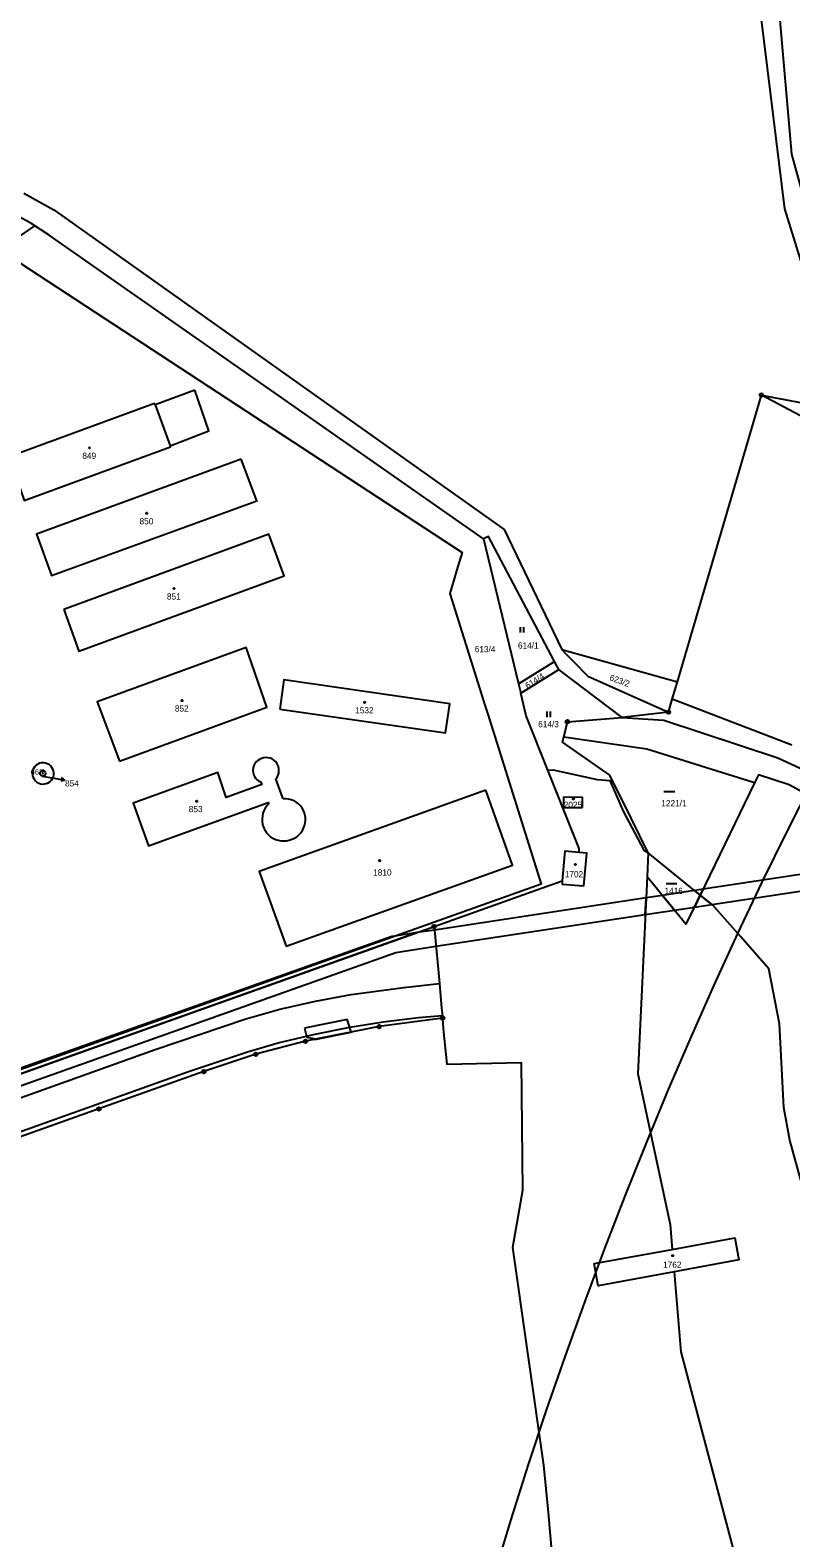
# Model space of a CAD drawing. Extents: x -680203 to -673936, y -1102717 to -1093650.
# Drawn here: x -677779.2 to -677570.1, y -1099023.8 to -1098609.1 of the extents above; entities that cross this region are included whole.
import ezdxf

# ---------------------------------------------------------------- set-up
doc = ezdxf.new("R2010")
doc.units = 0
for name, color, linetype in [('_Ideová část', 7, 'Continuous'), ('SOxx02xx_Koleje_param další_Popis10', 7, 'Continuous'), ('SOxx02xx_Staničení_Popis10', 7, 'Continuous'), ('SOxxxxxx_Koleje_hlavní_body_Popis10', 7, 'Continuous'), ('SOxxxxxx_Koleje_LN_parametry_Popis10', 7, 'Continuous'), ('SOxxxxxx_Koleje_param další_Popis10', 7, 'Continuous'), ('SOxxxxxx_Osa_bod_P', 7, 'Continuous'), ('SOxxxxxx_Staničení_Popis10', 7, 'Continuous'), ('x_prac', 7, 'Continuous')]:
    doc.layers.add(name, color=color, linetype=linetype)

msp = doc.modelspace()

# ---------------------------------------------------------------- linework, layer by layer
at = {"layer": '_Ideová část'}
msp.add_circle((-676417.7, -1099401.52), 1287.12, dxfattribs=at)
at = {"layer": 'SOxx02xx_Koleje_param další_Popis10'}
for centre, radius in [((-677578.14, -1098709.44), 0.5), ((-677578.14, -1098709.44), 0.0303), ((-677603.69, -1098796.69), 0.5), ((-677603.69, -1098796.69), 0.0303), ((-677631.49, -1098799.34), 0.5), ((-677631.49, -1098799.34), 0.0303), ((-677775.7, -1098813.52), 0.75), ((-677775.7, -1098813.52), 0.03), ((-677668.13, -1098855.68), 0.5), ((-677668.13, -1098855.68), 0.0303), ((-677665.81, -1098880.89), 0.5), ((-677665.81, -1098880.89), 0.0303), ((-677683.24, -1098883.21), 0.5), ((-677683.24, -1098883.21), 0.0303), ((-677703.5, -1098887.24), 0.5), ((-677703.5, -1098887.24), 0.0303), ((-677717.15, -1098890.81), 0.5), ((-677717.15, -1098890.81), 0.0303), ((-677731.39, -1098895.56), 0.5), ((-677731.39, -1098895.56), 0.0303), ((-677760.28, -1098905.86), 0.5), ((-677760.28, -1098905.86), 0.0303)]:
    msp.add_circle(centre, radius, dxfattribs=at)
at = {"layer": 'SOxx02xx_Staničení_Popis10'}
for p, q in [((-677775.91, -1098814.28), (-677772.59, -1098814.86)), ((-677772.59, -1098814.86), (-677769.64, -1098815.38)), ((-677769.64, -1098815.38), (-677770.53, -1098814.71)), ((-677769.64, -1098815.38), (-677770.71, -1098815.7))]:
    msp.add_line(p, q, dxfattribs=at)
at = {"layer": 'SOxxxxxx_Koleje_hlavní_body_Popis10'}
for p, q in [((-677644.42, -1098774.81), (-677644.42, -1098773.31)), ((-677643.42, -1098774.81), (-677643.42, -1098773.31)), ((-677637.09, -1098798.03), (-677637.09, -1098796.53)), ((-677636.09, -1098798.03), (-677636.09, -1098796.53)), ((-677604.93, -1098818.5), (-677601.93, -1098818.5)), ((-677604.37, -1098843.82), (-677601.37, -1098843.82))]:
    msp.add_line(p, q, dxfattribs=at)
at = {"layer": 'SOxxxxxx_Koleje_LN_parametry_Popis10'}
for points in [[(-677800.14, -1098673.41), (-677798.6, -1098677.66), (-677795.37, -1098676.49), (-677791.44, -1098675.06), (-677788.44, -1098673.97), (-677786.97, -1098671.56), (-677787.42, -1098669.55), (-677783.77, -1098666.97), (-677777.86, -1098662.93), (-677779.02, -1098662.17), (-677783.75, -1098659.63), (-677788.11, -1098656.97), (-677794.16, -1098655.36), (-677797.05, -1098663.23), (-677797.17, -1098663.81), (-677795.66, -1098668.03), (-677800.84, -1098669.94), (-677800.63, -1098670.51)], [(-677594.16, -1098845.41), (-677594.95, -1098847.04), (-677591.76, -1098849.59), (-677539.68, -1098841.69), (-677536.43, -1098842.22), (-677541.36, -1098837.39)], [(-677668.04, -1098856.62), (-677672.81, -1098857.35), (-677949.69, -1098956.08), (-677949.95, -1098955.39), (-677953.25, -1098956.71), (-677968.18, -1098962.67), (-678000.76, -1098976.18), (-678002.72, -1098976.99), (-678010.52, -1098980.22), (-678007.7, -1098981.31), (-678004.67, -1098981.99), (-678002.73, -1098982.06), (-678000.97, -1098981.34), (-677997.2, -1098979.8), (-677970.02, -1098968.68), (-677949.8, -1098960.57), (-677937.33, -1098955.57), (-677799.5, -1098905.71), (-677678.63, -1098862.78), (-677667.62, -1098861.11), (-677610.07, -1098852.37), (-677609.85, -1098847.79)], [(-677858.15, -1098923.43), (-677747.64, -1098884.02), (-677672.81, -1098857.35), (-677678.38, -1098858.19), (-677679.73, -1098858.4), (-677798.89, -1098900.71), (-677806.14, -1098880.06), (-677823.53, -1098846.21), (-677830.22, -1098848.91), (-677810.38, -1098881.56), (-677803, -1098902.58), (-677808.79, -1098904.64), (-677939.08, -1098951.04), (-677949.95, -1098955.39), (-677949.69, -1098956.08), (-677867.95, -1098926.93)], [(-677609.85, -1098847.79), (-677610.07, -1098852.37), (-677602.03, -1098851.15), (-677605.35, -1098847.11)], [(-677596.52, -1098845.76), (-677605.35, -1098847.11), (-677602.03, -1098851.15), (-677596.58, -1098850.33), (-677594.95, -1098847.04)], [(-677591.76, -1098849.59), (-677594.95, -1098847.04), (-677596.58, -1098850.33)], [(-677596.52, -1098845.76), (-677594.95, -1098847.04), (-677594.16, -1098845.41)], [(-677703.74, -1098883.64), (-677703.18, -1098885.86), (-677703.13, -1098886.07), (-677701.16, -1098886.44), (-677700.95, -1098886.73), (-677690.91, -1098884.74), (-677691.33, -1098883.41), (-677692.02, -1098881.25)]]:
    msp.add_lwpolyline(points, close=True, dxfattribs=at)
at = {"layer": 'SOxxxxxx_Koleje_param další_Popis10'}
for centre in [(-677762.85, -1098723.97), (-677747.12, -1098741.98), (-677739.6, -1098762.68), (-677737.41, -1098793.5), (-677687.21, -1098794.01), (-677775.67, -1098812.81), (-677733.37, -1098821.2), (-677629.84, -1098820.58), (-677683.09, -1098837.52), (-677629.31, -1098838.6), (-677602.56, -1098946.21)]:
    msp.add_circle(centre, 0.175, dxfattribs=at)
at = {"layer": 'SOxxxxxx_Staničení_Popis10'}
msp.add_line((-677744.81, -1098712.14), (-677740.67, -1098723.4), dxfattribs=at)
at = {"layer": 'x_prac'}
for p, q in [((-677601.24, -1098788.33), (-677578.14, -1098709.44)), ((-677601.24, -1098788.33), (-677578.14, -1098709.44)), ((-677578.14, -1098709.44), (-677554.39, -1098714.03)), ((-677578.14, -1098709.44), (-677554.39, -1098714.03)), ((-677654.52, -1098749.03), (-677644.89, -1098788.93)), ((-677633.03, -1098779.49), (-677601.24, -1098788.33)), ((-677644.89, -1098788.93), (-677635, -1098782.75)), ((-677644.27, -1098791.49), (-677633.83, -1098784.96)), ((-677633.83, -1098784.96), (-677635, -1098782.75)), ((-677644.89, -1098788.93), (-677644.27, -1098791.49)), ((-677625.9, -1098786.78), (-677603.69, -1098796.69)), ((-677602.65, -1098793.14), (-677601.24, -1098788.33)), ((-677602.65, -1098793.14), (-677601.24, -1098788.33)), ((-677642.79, -1098797.67), (-677644.27, -1098791.49)), ((-677603.69, -1098796.69), (-677602.65, -1098793.14)), ((-677603.69, -1098796.69), (-677602.65, -1098793.14)), ((-677569.76, -1098805.74), (-677602.65, -1098793.14)), ((-677636.83, -1098812.66), (-677642.79, -1098797.67)), ((-677631.49, -1098799.34), (-677616.47, -1098798.15)), ((-677631.49, -1098799.34), (-677616.47, -1098798.15)), ((-677603.69, -1098796.69), (-677616.47, -1098798.15)), ((-677603.69, -1098796.69), (-677616.47, -1098798.15)), ((-677632.48, -1098803.58), (-677631.49, -1098799.34)), ((-677632.48, -1098803.58), (-677631.49, -1098799.34)), ((-677636.83, -1098812.66), (-677635.41, -1098812.57)), ((-677628.27, -1098834.2), (-677636.83, -1098812.66)), ((-677580.07, -1098816.11), (-677594.95, -1098847.04)), ((-677628.27, -1098835.27), (-677628.27, -1098834.2)), ((-677609.26, -1098835.41), (-677609.57, -1098841.96)), ((-677594.95, -1098847.04), (-677609.26, -1098835.41)), ((-677594.95, -1098847.04), (-677609.26, -1098835.41)), ((-677668.13, -1098855.68), (-677666.67, -1098871.38)), ((-677573.19, -1098882.4), (-677576.14, -1098867.34)), ((-677573.19, -1098882.4), (-677576.14, -1098867.34)), ((-677665.86, -1098880.25), (-677665.81, -1098880.89)), ((-677561.98, -1098944.73), (-677570.35, -1098914.44)), ((-677561.98, -1098944.73), (-677570.35, -1098914.44))]:
    msp.add_line(p, q, dxfattribs=at)
for points in [[(-677547.26, -1098706.22), (-677561.71, -1098672.43), (-677569.82, -1098643.17), (-677573.17, -1098604.17), (-677575.48, -1098567.84), (-677584.48, -1098549.87)], [(-677554.39, -1098714.03), (-677571.75, -1098658.2), (-677581.21, -1098580.72)], [(-677654.52, -1098749.03), (-677773.95, -1098665.5), (-677779.02, -1098662.17), (-677783.75, -1098659.63), (-677788.11, -1098656.97), (-677881.28, -1098632.2), (-678000.09, -1098603.97)], [(-677906.82, -1098641.34), (-677886.95, -1098634.22), (-677802.77, -1098659.48), (-677660.45, -1098752.75), (-677661.69, -1098756.92), (-677662.79, -1098760.62), (-677663.81, -1098764.08), (-677654.18, -1098794.74), (-677653.4, -1098797.2), (-677638.67, -1098844.05), (-677808.79, -1098904.64), (-677950.1, -1098954.97)], [(-677780.91, -1098653.88), (-677772.63, -1098658.53), (-677648.9, -1098746.46), (-677633.03, -1098779.49)], [(-677733.91, -1098708.13), (-677744.81, -1098712.14), (-677744.95, -1098711.76), (-677784.95, -1098726.47), (-677780.86, -1098738.42), (-677740.58, -1098723.66), (-677740.67, -1098723.4), (-677730.02, -1098719.28), (-677733.91, -1098708.13)], [(-677509.81, -1098741.64), (-677556.65, -1098720.86), (-677578.14, -1098709.44)], [(-677721.12, -1098727.06), (-677777.43, -1098747.72), (-677773.26, -1098759.14), (-677716.83, -1098738.51), (-677721.12, -1098727.06)], [(-677769.9, -1098768.41), (-677765.76, -1098779.9), (-677709.37, -1098759.22), (-677713.56, -1098747.69), (-677769.9, -1098768.41)], [(-677635, -1098782.75), (-677653.19, -1098748.33), (-677654.52, -1098749.03)], [(-677754.6, -1098810.16), (-677714.07, -1098795.35), (-677719.76, -1098778.92), (-677760.72, -1098793.82), (-677754.6, -1098810.16)], [(-677633.03, -1098779.49), (-677631.81, -1098780.75), (-677630.02, -1098782.58), (-677625.9, -1098786.78)], [(-677616.47, -1098798.15), (-677633.76, -1098785.08), (-677633.83, -1098784.96)], [(-677710.57, -1098795.85), (-677665, -1098802.41), (-677663.84, -1098794.37), (-677709.41, -1098787.82), (-677710.57, -1098795.85)], [(-677616.47, -1098798.15), (-677605.01, -1098798.89), (-677573.6, -1098809.3), (-677551.64, -1098819.43), (-677540.1, -1098830.38)], [(-677619.86, -1098814.05), (-677632.8, -1098804.95), (-677632.48, -1098803.58)], [(-677619.86, -1098814.05), (-677632.8, -1098804.95), (-677632.48, -1098803.58)], [(-677580.07, -1098816.11), (-677609.67, -1098806.88), (-677632.48, -1098803.58)], [(-677776.83, -1098816.18), (-677776.33, -1098816.37), (-677775.79, -1098816.46), (-677775.26, -1098816.45), (-677774.73, -1098816.34), (-677774.23, -1098816.14), (-677773.78, -1098815.85), (-677773.39, -1098815.48), (-677773.31, -1098815.38), (-677773.01, -1098814.94), (-677772.8, -1098814.44), (-677772.69, -1098813.91), (-677772.67, -1098813.37), (-677772.76, -1098812.84), (-677772.94, -1098812.33), (-677773.21, -1098811.87), (-677773.57, -1098811.46), (-677773.99, -1098811.13), (-677774.46, -1098810.86), (-677774.97, -1098810.69), (-677775.5, -1098810.6), (-677776.04, -1098810.62), (-677776.57, -1098810.74), (-677777.06, -1098810.96), (-677777.51, -1098811.26), (-677777.89, -1098811.64), (-677778.2, -1098812.09), (-677778.42, -1098812.58), (-677778.55, -1098813.1), (-677778.57, -1098813.64), (-677778.5, -1098814.18), (-677778.33, -1098814.69), (-677778.06, -1098815.16), (-677777.72, -1098815.57), (-677777.3, -1098815.92), (-677776.83, -1098816.18)], [(-677711.65, -1098815), (-677711.3, -1098814.53), (-677711.03, -1098814), (-677710.85, -1098813.44), (-677710.78, -1098812.85), (-677710.8, -1098812.26), (-677710.92, -1098811.68), (-677711.14, -1098811.13), (-677711.37, -1098810.74), (-677711.74, -1098810.27), (-677712.18, -1098809.88), (-677712.68, -1098809.57), (-677713.23, -1098809.35), (-677713.81, -1098809.22), (-677714.4, -1098809.2), (-677714.98, -1098809.27), (-677715.55, -1098809.44), (-677716.09, -1098809.67), (-677716.58, -1098809.98), (-677717.02, -1098810.38), (-677717.38, -1098810.84), (-677717.65, -1098811.36), (-677717.83, -1098811.91), (-677717.87, -1098812.09), (-677717.93, -1098812.68), (-677717.88, -1098813.26), (-677717.74, -1098813.83), (-677717.5, -1098814.36), (-677717.18, -1098814.85), (-677716.77, -1098815.28), (-677716.3, -1098815.63), (-677715.78, -1098815.89)], [(-677715.78, -1098815.89), (-677715.52, -1098816.6), (-677725.31, -1098820.15), (-677727.58, -1098813.28), (-677750.82, -1098821.7), (-677746.66, -1098833.44), (-677713.72, -1098821.54), (-677713.57, -1098821.93)], [(-677709.63, -1098820.49), (-677709.77, -1098820.11), (-677711.65, -1098815)], [(-677635.41, -1098812.57), (-677623.3, -1098815.24), (-677619.81, -1098815.49), (-677616.17, -1098823.96), (-677610.47, -1098834.67), (-677609.26, -1098835.41)], [(-677609.26, -1098835.41), (-677613.97, -1098825.89), (-677619.86, -1098814.05)], [(-677609.26, -1098835.41), (-677613.97, -1098825.89), (-677619.86, -1098814.05)], [(-677367.32, -1099010.38), (-677412.02, -1098964.01), (-677515.43, -1098862.79), (-677545.29, -1098833.54), (-677555.64, -1098824.82), (-677570.54, -1098816.67), (-677578.95, -1098813.94), (-677580.07, -1098816.11)], [(-677653.91, -1098818.17), (-677716.19, -1098840.53), (-677708.84, -1098861.1), (-677646.58, -1098838.74), (-677653.91, -1098818.17)], [(-677713.57, -1098821.93), (-677714.09, -1098822.49), (-677714.54, -1098823.12), (-677714.9, -1098823.79), (-677715.17, -1098824.52), (-677715.34, -1098825.26), (-677715.42, -1098826.03), (-677715.4, -1098826.79), (-677715.27, -1098827.55), (-677715.05, -1098828.29), (-677714.74, -1098828.99), (-677714.59, -1098829.24), (-677714.16, -1098829.88), (-677713.65, -1098830.45), (-677713.06, -1098830.95), (-677712.42, -1098831.37), (-677711.72, -1098831.7), (-677710.99, -1098831.94), (-677710.24, -1098832.08), (-677709.47, -1098832.12), (-677708.71, -1098832.07), (-677707.95, -1098831.91), (-677707.23, -1098831.66), (-677706.54, -1098831.35), (-677705.89, -1098830.95), (-677705.3, -1098830.47), (-677704.79, -1098829.91), (-677704.34, -1098829.29), (-677703.99, -1098828.62), (-677703.72, -1098827.91), (-677703.55, -1098827.17), (-677703.48, -1098826.41), (-677703.51, -1098825.65), (-677703.58, -1098825.17), (-677703.77, -1098824.44), (-677704.06, -1098823.73), (-677704.43, -1098823.07), (-677704.89, -1098822.47), (-677705.42, -1098821.93), (-677706.03, -1098821.46), (-677706.68, -1098821.08), (-677707.38, -1098820.79), (-677708.12, -1098820.59), (-677708.87, -1098820.49), (-677709.63, -1098820.49)], [(-677627.31, -1098822.96), (-677627.32, -1098820.17), (-677632.56, -1098820.07), (-677632.59, -1098822.9), (-677627.31, -1098822.96)], [(-677632.88, -1098843.12), (-677632.96, -1098843.99), (-677628.28, -1098844.39), (-677626.93, -1098844.51), (-677626.18, -1098835.44), (-677628.27, -1098835.27)], [(-677628.27, -1098835.27), (-677632.17, -1098834.94), (-677632.88, -1098843.12)], [(-677668.13, -1098855.68), (-677641.16, -1098846.07), (-677632.88, -1098843.12)], [(-677609.57, -1098841.96), (-677612.15, -1098896.18), (-677603.24, -1098937.59), (-677602.66, -1098944.49)], [(-677594.95, -1098847.04), (-677598.89, -1098854.98), (-677609.57, -1098841.96)], [(-677576.14, -1098867.34), (-677583.89, -1098858.42), (-677591.51, -1098849.79), (-677594.95, -1098847.04)], [(-677576.14, -1098867.34), (-677583.89, -1098858.42), (-677591.51, -1098849.79), (-677594.95, -1098847.04)], [(-677950.1, -1098954.97), (-677949.69, -1098956.08), (-677867.95, -1098926.93), (-677858.15, -1098923.43), (-677747.64, -1098884.02), (-677668.13, -1098855.68)], [(-677971.06, -1098933.83), (-677967.24, -1098940.2), (-677964.71, -1098943.63), (-677959.47, -1098949.16), (-677952.84, -1098957.2), (-677950.52, -1098960.07), (-677948.74, -1098961.3), (-677946.62, -1098961.98), (-677944.48, -1098961.94), (-677942.75, -1098961.48), (-677925.34, -1098955.24), (-677897.39, -1098944.22), (-677870.39, -1098934.38), (-677858.96, -1098930.3), (-677791.47, -1098906.17), (-677744.8, -1098889.47), (-677720.13, -1098881.13), (-677710.51, -1098878.41), (-677700.72, -1098876.23), (-677690.94, -1098874.33), (-677676.41, -1098872.42), (-677666.67, -1098871.38)], [(-677666.67, -1098871.38), (-677666.05, -1098878.08), (-677665.86, -1098880.25)], [(-677665.86, -1098880.25), (-677672.44, -1098880.82), (-677682.17, -1098881.99), (-677691.86, -1098883.49), (-677701.33, -1098885.43), (-677710.68, -1098887.62), (-677719.46, -1098890.23), (-677735.62, -1098895.6), (-677790.32, -1098915.15), (-677861.55, -1098940.68), (-677873.55, -1098944.98), (-677891.63, -1098951.69), (-677899.92, -1098955.02), (-677909.03, -1098959.13), (-677919.26, -1098964.08), (-677940.78, -1098974.47), (-677965.27, -1098985.37), (-677976.42, -1098990.35), (-677990.07, -1098996.37), (-677990.63, -1098997.19), (-677994.31, -1098998.84)], [(-677665.81, -1098880.89), (-677683.24, -1098883.21), (-677703.5, -1098887.24), (-677717.15, -1098890.81), (-677731.39, -1098895.56), (-677760.28, -1098905.86), (-677819.16, -1098926.81), (-677875.34, -1098946.91), (-677898.57, -1098955.73), (-677926.86, -1098969.28), (-677983.8, -1098995.21), (-677991.19, -1099010.8), (-677984.35, -1099044.89), (-677969.2, -1099087.96), (-677904.6, -1099267.98)], [(-677665.81, -1098880.89), (-677665.59, -1098883.78), (-677664.61, -1098893.55), (-677644.22, -1098893.11), (-677643.85, -1098928.28), (-677646.56, -1098943.98), (-677638.09, -1099003.84), (-677636.73, -1099016.83), (-677634.6, -1099042.07), (-677624.29, -1099069.32), (-677622.11, -1099075.67), (-677601.06, -1099146.61), (-677601.39, -1099150.89)], [(-677570.35, -1098914.44), (-677572.03, -1098905.43), (-677573.19, -1098882.4)], [(-677570.35, -1098914.44), (-677572.03, -1098905.43), (-677573.19, -1098882.4)], [(-677602.66, -1098944.49), (-677585.46, -1098941.34), (-677584.35, -1098947.39), (-677602.15, -1098950.69)], [(-677602.15, -1098950.69), (-677622.98, -1098954.55), (-677624.08, -1098948.41), (-677602.66, -1098944.49)], [(-677602.15, -1098950.69), (-677600.31, -1098972.64), (-677584.64, -1099031.77), (-677552, -1099117.99), (-677546.93, -1099141.68), (-677545.46, -1099148.54), (-677545.34, -1099171.54), (-677533.1, -1099217.75), (-677527.25, -1099247.75), (-677526.42, -1099263.22), (-677531.59, -1099291.08), (-677528.12, -1099303.6), (-677522.35, -1099343.59), (-677519.69, -1099373.04), (-677515.29, -1099397.59), (-677515.05, -1099404.39)]]:
    msp.add_lwpolyline(points, dxfattribs=at)

# ---------------------------------------------------------------- texts
at = {"layer": 'SOxx02xx_Koleje_param další_Popis10'}
msp.add_text('663', height=1.5, dxfattribs=at).set_placement((-677779.04, -1098813.9))
at = {"layer": 'SOxxxxxx_Osa_bod_P'}
for s, p in [('849', (-677764.83, -1098727)), ('850', (-677749.1, -1098745.01)), ('851', (-677741.58, -1098765.71)), ('614/1', (-677645.07, -1098779.2)), ('613/4', (-677656.95, -1098780.22)), ('852', (-677739.39, -1098796.52)), ('1532', (-677689.82, -1098797.03)), ('614/3', (-677639.53, -1098800.86)), ('854', (-677769.58, -1098817.12)), ('853', (-677735.57, -1098824.19)), ('2025', (-677632.49, -1098823)), ('1221/1', (-677605.67, -1098822.57)), ('1810', (-677684.87, -1098841.64)), ('1702', (-677632.2, -1098842.12)), ('1416', (-677604.78, -1098846.7)), ('1762', (-677605.18, -1098949.54))]:
    msp.add_text(s, height=1.7, dxfattribs=at).set_placement(p)
for s, rotation, p in [('614/4', 33, (-677642.41, -1098790.34)), ('623/2', 340, (-677620.08, -1098787.85))]:
    msp.add_text(s, height=1.7, rotation=rotation, dxfattribs=at).set_placement(p)

doc.saveas('drawing.dxf')
